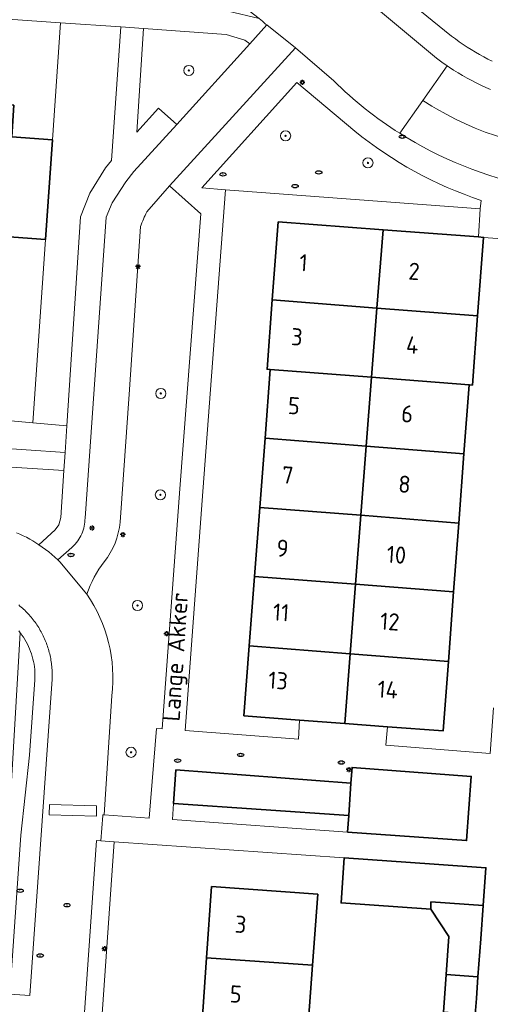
# Model space of a CAD drawing. Header units: metres. Extents: x 152610 to 160096, y 456114 to 462495.
# Tile 804 of 938: x 157903 to 157940, y 461373 to 461451. Entities that reach past the tile are written whole.
import ezdxf
from ezdxf.enums import TextEntityAlignment as Align

# ---------------------------------------------------------------- set-up
doc = ezdxf.new("R2010")
doc.units = ezdxf.units.M
doc.header["$LTSCALE"] = 0.5
doc.layers.get('0').update_dxf_attribs({"linetype": 'CONTINUOUS'})
for name, color, linetype, lineweight in [('B-PV-GR-BEPLANTING_CULTUUR_BODEMBEDEKKER-GV', 251, 'CONTINUOUS', 18), ('B-PV-GR-BEPLANTING_CULTUUR_BOSPLANTSOEN-GV', 251, 'CONTINUOUS', 18), ('B-PV-GR-BEPLANTING_CULTUUR_VASTE PLANTENVAK-GV', 251, 'CONTINUOUS', 18), ('B-PV-GR-BOOM-S', 251, 'CONTINUOUS', 25), ('B-PV-GR-GROENVOORZIENING-GV', 251, 'CONTINUOUS', 18), ('B-PV-GR-HAAG-GV', 251, 'CONTINUOUS', 13), ('B-PV-IE-MEUBILAIR-S', 251, 'CONTINUOUS', 25), ('B-PV-OG-BEBOUWING-GV', 6, 'CONTINUOUS', 35), ('B-PV-OG-BEBOUWING-T18', 1, 'CONTINUOUS', 18), ('B-PV-OG-TERREIN_BEGROEID-GV', 251, 'CONTINUOUS', 18), ('B-PV-OG-TOPOGRAFIE-T18', 1, 'CONTINUOUS', 18), ('B-PV-VH-GESLOTENVERHARDING_ASFALT-GV', 251, 'CONTINUOUS', 18), ('B-PV-VH-ONVERHARD_ZAND-GV', 251, 'CONTINUOUS', 18), ('B-PV-VH-OPENVERHARDING_BETONSTRAATSTEEN-GV', 251, 'CONTINUOUS', 18), ('B-PV-VH-OPENVERHARDING_STRAATBAKSTEEN-GV', 251, 'CONTINUOUS', 18), ('B-PV-VH-OPENVERHARDING_TEGEL-GV', 251, 'CONTINUOUS', 18)]:
    doc.layers.add(name, color=color, linetype=linetype, lineweight=lineweight)
doc.styles.add('NLCS-ISO', font='NLCS-ISO.ttf')
doc.styles.add('NLCS-ISO-M750-T18', font='NLCS-ISO.ttf', dxfattribs={"height": 1.35})

# ---------------------------------------------------------------- blocks, each defined once
blk = doc.blocks.new('SIE-MEUBILAIR_PAAL_LICHTMAST-SO')
for points in [[(-0.62, 0), (-1, 0)], [(-0.71, 0.71), (-0.44, 0.44)], [(0, 1), (0, 0.62)], [(0.44, 0.44), (0.71, 0.71)], [(1, 0), (0.62, 0)], [(-0.71, -0.71), (-0.44, -0.44)], [(0, -0.62), (0, -1)], [(0.44, -0.44), (0.71, -0.71)]]:
    blk.add_lwpolyline(points)
blk.add_circle((0, 0), 0.5)
blk = doc.blocks.new('SIE-MEUBILAIR_PUT_RIOOLPUT-SO')
blk.add_ellipse((0, 0), major_axis=(1.25, 0), ratio=0.54)
at = {"style": 'NLCS-ISO'}
blk.add_text('ri', height=0.75, dxfattribs=at).set_placement((-0.04, 0.07), align=Align.MIDDLE_CENTER)
blk = doc.blocks.new('SIE-MEUBILAIR_PUT_KOLK-SO')
blk.add_ellipse((0, 0), major_axis=(1.25, 0), ratio=0.54)
at = {"style": 'NLCS-ISO'}
blk.add_text('klk', height=0.75, dxfattribs=at).set_placement((0.03, 0), align=Align.MIDDLE_CENTER)
blk = doc.blocks.new('SGR-BOOM_GBKN-SO')
at = {"linetype": 'ByBlock', "lineweight": 18}
h = blk.add_hatch(color=0, dxfattribs=at)
h.dxf.hatch_style = 1
edge = h.paths.add_edge_path()
edge.add_arc((0, 0), 0.25, 0, 360)
at = {"color": 0, "linetype": 'ByBlock', "lineweight": 18}
for radius in [2, 0.25]:
    blk.add_circle((0, 0), radius, dxfattribs=at)
at = {"color": 0, "linetype": 'ByBlock', "lineweight": 18, "style": 'NLCS-ISO'}
blk.add_attdef('SOORT', (2.5, 0), '', height=1.5, dxfattribs=at)

msp = doc.modelspace()

# ---------------------------------------------------------------- linework, layer by layer
at = {"layer": 'B-PV-GR-BEPLANTING_CULTUUR_BODEMBEDEKKER-GV', "flags": 128}
msp.add_lwpolyline([(157902.49, 461374.028), (157903.368, 461386.573), (157904.056, 461392.893), (157904.466, 461398.837), (157904.474, 461399.023), (157904.476, 461399.232), (157904.47, 461399.442), (157904.456, 461399.65), (157904.433, 461399.859), (157904.403, 461400.066), (157904.365, 461400.271), (157904.319, 461400.476), (157904.266, 461400.678), (157904.205, 461400.878), (157904.136, 461401.076), (157904.059, 461401.27), (157903.975, 461401.462), (157903.884, 461401.651), (157903.786, 461401.835), (157903.681, 461402.016), (157903.569, 461402.193), (157903.45, 461402.365), (157903.325, 461402.533), (157903.318, 461402.542), (157901.57, 461373.255)], dxfattribs=at)
at = {"layer": 'B-PV-GR-BEPLANTING_CULTUUR_BOSPLANTSOEN-GV', "flags": 128}
for points in [[(157911.243, 461450.369), (157906.481, 461450.697), (157905.848, 461441.464), (157905.309, 461433.602), (157904.316, 461419.116), (157906.984, 461418.881), (157908.065, 461435.373), (157908.794, 461437.244), (157910.031, 461439.242), (157910.508, 461439.82)], [(157900.695, 461417.198), (157817.109, 461422.943), (157816.968, 461421.068), (157906.76, 461415.356), (157906.858, 461416.791)]]:
    msp.add_lwpolyline(points, close=True, dxfattribs=at)
at = {"layer": 'B-PV-GR-BEPLANTING_CULTUUR_VASTE PLANTENVAK-GV', "flags": 128}
for points in [[(157909.94, 461388.172), (157913.489, 461387.919), (157914.061, 461395.004), (157914.502, 461394.976), (157915.909, 461413.903), (157917.548, 461435.613), (157915.091, 461437.824), (157913.302, 461435.767)], [(157912.801, 461434.608), (157911.925, 461421.761), (157911.195, 461411.279)], [(157910.534, 461397.583), (157909.94, 461388.172)]]:
    msp.add_lwpolyline(points, dxfattribs=at)
at = {"layer": 'B-PV-GR-BEPLANTING_CULTUUR_VASTE PLANTENVAK-GV'}
for points in [[(157913.302, 461435.767, 0.033694), (157912.801, 461434.608)], [(157911.195, 461411.279, -0.142778), (157909.935, 461408.155)], [(157909.935, 461408.155, 0.074933), (157908.572, 461405.607)], [(157908.572, 461405.607, -0.18169), (157910.534, 461397.583)]]:
    msp.add_lwpolyline(points, format="xyb", dxfattribs=at)
at = {"layer": 'B-PV-GR-GROENVOORZIENING-GV', "flags": 128}
for points in [[(157929.691, 461442.147), (157925.124, 461445.98), (157917.644, 461437.655)], [(157917.644, 461437.655), (157919.508, 461437.515), (157939.582, 461436.009), (157939.659, 461436.68)]]:
    msp.add_lwpolyline(points, dxfattribs=at)
at = {"layer": 'B-PV-GR-GROENVOORZIENING-GV'}
msp.add_lwpolyline([(157939.659, 461436.68, -0.09093), (157929.691, 461442.147)], format="xyb", dxfattribs=at)
at = {"layer": 'B-PV-GR-HAAG-GV', "flags": 128}
msp.add_lwpolyline([(157915.406, 461389.088), (157915.316, 461387.802), (157929.131, 461386.825), (157929.224, 461388.123)], close=True, dxfattribs=at)
at = {"layer": 'B-PV-OG-BEBOUWING-GV', "flags": 128}
for points in [[(157902.817, 461444.197), (157897.247, 461444.579), (157896.536, 461434.204), (157902.107, 461433.822), (157905.309, 461433.602), (157905.848, 461441.464), (157902.645, 461441.684)], [(157923.658, 461434.997), (157923.19, 461428.817), (157931.44, 461428.183), (157931.918, 461434.365)], [(157931.918, 461434.365), (157931.44, 461428.183), (157939.381, 461427.573), (157939.848, 461433.758), (157939.456, 461433.788)], [(157931.44, 461428.183), (157923.19, 461428.817), (157922.776, 461423.351), (157923.033, 461423.331), (157931.017, 461422.716)], [(157931.44, 461428.183), (157931.017, 461422.716), (157938.712, 461422.123), (157938.967, 461422.103), (157939.381, 461427.573)], [(157922.621, 461417.913), (157930.597, 461417.288), (157931.017, 461422.716), (157923.033, 461423.331)], [(157930.597, 461417.288), (157938.304, 461416.685), (157938.712, 461422.123), (157931.017, 461422.716)], [(157922.621, 461417.913), (157922.205, 461412.45), (157930.174, 461411.821), (157930.597, 461417.288)], [(157930.597, 461417.288), (157930.174, 461411.821), (157937.893, 461411.212), (157938.304, 461416.685)], [(157922.205, 461412.45), (157921.789, 461406.988), (157929.753, 461406.376), (157930.174, 461411.821)], [(157930.174, 461411.821), (157929.753, 461406.376), (157937.485, 461405.782), (157937.893, 461411.212)], [(157921.789, 461406.988), (157921.373, 461401.521), (157929.329, 461400.896), (157929.753, 461406.376)], [(157929.753, 461406.376), (157929.329, 461400.896), (157937.073, 461400.288), (157937.485, 461405.782)], [(157921.373, 461401.521), (157920.953, 461395.998), (157925.337, 461395.665), (157928.904, 461395.394), (157929.329, 461400.896)], [(157929.329, 461400.896), (157928.904, 461395.394), (157932.265, 461395.139), (157936.661, 461394.805), (157937.073, 461400.288)], [(157915.591, 461391.738), (157915.406, 461389.088), (157929.224, 461388.123), (157929.391, 461390.691)], [(157929.131, 461386.825), (157938.505, 461386.153), (157938.875, 461391.211), (157929.484, 461391.923), (157929.391, 461390.691), (157929.224, 461388.123)], [(157935.94, 461384.3), (157928.86, 461384.79), (157928.61, 461381.23), (157935.69, 461380.74), (157935.69, 461381.302), (157939.811, 461381.012), (157940.03, 461384.01)], [(157926.78, 461381.93), (157918.4, 461382.52), (157918.007, 461376.9), (157926.369, 461376.313)], [(157939.811, 461381.012), (157935.69, 461381.302), (157935.69, 461380.74), (157937.12, 461378.59), (157936.903, 461375.574), (157939.404, 461375.398), (157939.62, 461378.4)], [(157926.369, 461376.313), (157918.007, 461376.9), (157917.629, 461371.512), (157925.976, 461370.926)], [(157939.404, 461375.398), (157936.903, 461375.574), (157936.69, 461372.61), (157939.19, 461372.43), (157939.281, 461373.691)]]:
    msp.add_lwpolyline(points, close=True, dxfattribs=at)
at = {"layer": 'B-PV-OG-TERREIN_BEGROEID-GV', "flags": 128}
for points in [[(157932.322, 461453.728), (157937.33, 461449.648), (157937.631, 461449.42), (157937.936, 461449.198), (157938.246, 461448.983), (157938.56, 461448.775), (157938.879, 461448.573), (157939.202, 461448.378), (157939.529, 461448.19), (157939.86, 461448.009), (157940.195, 461447.835), (157940.533, 461447.668)], [(157903.026, 461410.445), (157903.289, 461410.332), (157903.549, 461410.211), (157903.806, 461410.084), (157904.06, 461409.949), (157904.309, 461409.807), (157904.554, 461409.659), (157904.795, 461409.503), (157906.08, 461410.68), (157906.354, 461411.079), (157906.508, 461411.659), (157906.76, 461415.356), (157816.968, 461421.068)]]:
    msp.add_lwpolyline(points, dxfattribs=at)
msp.add_lwpolyline([(157919.557, 461449.758), (157913.046, 461450.239), (157912.513, 461442.068), (157914.215, 461443.945), (157915.653, 461442.679), (157921.412, 461449.041), (157921.026, 461449.334)], close=True, dxfattribs=at)
at = {"layer": 'B-PV-VH-GESLOTENVERHARDING_ASFALT-GV', "flags": 128}
for points in [[(157913.302, 461435.767), (157915.091, 461437.824), (157925.019, 461448.709), (157922.752, 461450.521), (157921.412, 461449.041), (157915.653, 461442.679)], [(157940.392, 461445.417), (157940.016, 461445.586), (157939.643, 461445.762), (157939.274, 461445.945), (157938.909, 461446.135), (157938.547, 461446.332), (157938.189, 461446.537), (157937.835, 461446.748), (157937.486, 461446.966), (157937.14, 461447.19), (157936.98, 461447.298), (157935.059, 461444.57), (157935.778, 461444.114), (157936.143, 461443.896), (157936.885, 461443.478), (157937.641, 461443.087), (157938.41, 461442.722), (157939.192, 461442.384), (157939.984, 461442.074), (157940.787, 461441.791)], [(158016.576, 461427.222), (158000, 461430.709), (157991.856, 461432.687), (157984.512, 461434.293), (157960.829, 461438.628), (157952.794, 461439.799), (157950.615, 461440.073), (157948.436, 461440.356), (157946.259, 461440.646), (157944.083, 461440.945), (157943.249, 461441.113), (157942.42, 461441.311), (157941.6, 461441.537), (157940.787, 461441.791), (157939.984, 461442.074), (157939.192, 461442.384), (157938.41, 461442.722), (157937.641, 461443.087), (157936.885, 461443.478), (157936.143, 461443.896), (157935.778, 461444.114), (157935.059, 461444.57), (157933.232, 461441.978)], [(157915.653, 461442.679), (157912.282, 461438.954), (157911.633, 461438.135), (157910.573, 461436.494), (157910.099, 461435.365), (157908.427, 461411.589), (157908.422, 461411.43), (157908.409, 461411.272), (157908.387, 461411.115), (157908.358, 461410.959), (157908.321, 461410.805), (157908.277, 461410.652), (157908.224, 461410.502), (157908.165, 461410.355), (157908.098, 461410.212), (157908.023, 461410.071), (157907.942, 461409.935), (157907.854, 461409.803), (157907.76, 461409.675), (157907.659, 461409.553), (157907.552, 461409.435), (157907.439, 461409.324), (157907.394, 461409.282), (157906.284, 461408.297), (157906.444, 461408.137), (157908.572, 461405.607)], [(157911.195, 461411.279), (157911.925, 461421.761), (157912.801, 461434.608)]]:
    msp.add_lwpolyline(points, dxfattribs=at)
at = {"layer": 'B-PV-VH-GESLOTENVERHARDING_ASFALT-GV'}
for points in [[(157933.232, 461441.978, 0.091359), (157943.674, 461437.774)], [(157912.801, 461434.608, -0.033694), (157913.302, 461435.767)], [(157909.935, 461408.155, 0.142778), (157911.195, 461411.279)], [(157908.572, 461405.607, -0.074933), (157909.935, 461408.155)]]:
    msp.add_lwpolyline(points, format="xyb", dxfattribs=at)
at = {"layer": 'B-PV-VH-ONVERHARD_ZAND-GV', "flags": 128}
msp.add_lwpolyline([(157915.406, 461389.088), (157915.316, 461387.802), (157929.131, 461386.825), (157929.224, 461388.123)], close=True, dxfattribs=at)
at = {"layer": 'B-PV-VH-OPENVERHARDING_BETONSTRAATSTEEN-GV', "flags": 128}
for points in [[(157933.232, 461441.978), (157935.059, 461444.57), (157936.98, 461447.298), (157936.55, 461447.598), (157936.128, 461447.908), (157927.284, 461455.322), (157926.427, 461456.236), (157925.654, 461457.222), (157922.979, 461454.599), (157920.524, 461452.191)], [(157920.524, 461452.191), (157921.364, 461451.637), (157922.164, 461451.026), (157922.416, 461450.813), (157922.664, 461450.595), (157922.752, 461450.521), (157925.019, 461448.709), (157928.038, 461446.112)], [(157908.572, 461405.607), (157906.444, 461408.137), (157906.284, 461408.297), (157905.568, 461408.935), (157904.795, 461409.503), (157904.554, 461409.659), (157904.309, 461409.807), (157904.06, 461409.949), (157903.806, 461410.084), (157903.549, 461410.211), (157903.289, 461410.332), (157903.026, 461410.445)], [(157903.199, 461404.743), (157903.296, 461404.663), (157903.392, 461404.581), (157903.486, 461404.497), (157903.578, 461404.412), (157903.67, 461404.326), (157903.759, 461404.237), (157903.847, 461404.148), (157903.933, 461404.056), (157904.018, 461403.963), (157904.101, 461403.869), (157904.183, 461403.773), (157904.262, 461403.676), (157904.34, 461403.577), (157904.416, 461403.477), (157904.491, 461403.376), (157904.564, 461403.273), (157904.635, 461403.169), (157904.704, 461403.064), (157904.771, 461402.958), (157904.836, 461402.85), (157904.899, 461402.742), (157904.961, 461402.632), (157905.02, 461402.521), (157905.078, 461402.41), (157905.133, 461402.297), (157905.187, 461402.183), (157905.238, 461402.069), (157905.288, 461401.953), (157905.336, 461401.837), (157905.381, 461401.719), (157905.424, 461401.601), (157905.466, 461401.483), (157905.505, 461401.363), (157905.542, 461401.243), (157905.577, 461401.122), (157905.61, 461401.001), (157905.64, 461400.879), (157905.669, 461400.756), (157905.695, 461400.633), (157905.719, 461400.51), (157905.741, 461400.386), (157905.761, 461400.262), (157905.779, 461400.137), (157905.794, 461400.013), (157905.808, 461399.888), (157905.819, 461399.762), (157905.828, 461399.637), (157905.834, 461399.512), (157905.839, 461399.386), (157905.841, 461399.26), (157905.841, 461399.134), (157905.839, 461399.009), (157905.834, 461398.883), (157904.086, 461373.916), (157902.49, 461374.028)], [(157903.193, 461402.696), (157903.318, 461402.542), (157903.325, 461402.533), (157903.45, 461402.365), (157903.569, 461402.193), (157903.681, 461402.016), (157903.786, 461401.835), (157903.884, 461401.651), (157903.975, 461401.462), (157904.059, 461401.27), (157904.136, 461401.076), (157904.205, 461400.878), (157904.266, 461400.678), (157904.319, 461400.476), (157904.365, 461400.271), (157904.403, 461400.066), (157904.433, 461399.859), (157904.456, 461399.65), (157904.47, 461399.442), (157904.476, 461399.232), (157904.474, 461399.023), (157904.466, 461398.837), (157904.056, 461392.893), (157903.368, 461386.573), (157902.49, 461374.028), (157904.086, 461373.916), (157905.834, 461398.883), (157905.839, 461399.009), (157905.841, 461399.134), (157905.841, 461399.26), (157905.839, 461399.386), (157905.834, 461399.512), (157905.828, 461399.637), (157905.819, 461399.762), (157905.808, 461399.888), (157905.794, 461400.013), (157905.779, 461400.137), (157905.761, 461400.262), (157905.741, 461400.386), (157905.719, 461400.51), (157905.695, 461400.633), (157905.669, 461400.756), (157905.64, 461400.879), (157905.61, 461401.001), (157905.577, 461401.122), (157905.542, 461401.243), (157905.505, 461401.363), (157905.466, 461401.483), (157905.424, 461401.601), (157905.381, 461401.719), (157905.336, 461401.837), (157905.288, 461401.953), (157905.238, 461402.069), (157905.187, 461402.183), (157905.133, 461402.297), (157905.078, 461402.41), (157905.02, 461402.521), (157904.961, 461402.632), (157904.899, 461402.742), (157904.836, 461402.85), (157904.771, 461402.958), (157904.704, 461403.064), (157904.635, 461403.169), (157904.564, 461403.273), (157904.491, 461403.376), (157904.416, 461403.477), (157904.34, 461403.577), (157904.262, 461403.676), (157904.183, 461403.773), (157904.101, 461403.869), (157904.018, 461403.963), (157903.933, 461404.056), (157903.847, 461404.148), (157903.759, 461404.237), (157903.67, 461404.326), (157903.578, 461404.412), (157903.486, 461404.497), (157903.392, 461404.581), (157903.296, 461404.663), (157903.199, 461404.743)], [(157909.669, 461386.134), (157909.837, 461388.127), (157909.841, 461388.18), (157909.94, 461388.172), (157910.534, 461397.583)], [(157901.386, 461269.169), (157905.349, 461330.308), (157905.393, 461330.938), (157905.797, 461331.826), (157911.367, 461337.436), (157912.45, 461337.358), (157912.944, 461342.32), (157911.972, 461342.385), (157907.042, 461348.205), (157906.717, 461349.248), (157906.827, 461350.358), (157909.333, 461386.158), (157909.669, 461386.134)]]:
    msp.add_lwpolyline(points, dxfattribs=at)
at = {"layer": 'B-PV-VH-OPENVERHARDING_BETONSTRAATSTEEN-GV'}
for points in [[(157928.038, 461446.112, 0.053592), (157933.232, 461441.978)], [(157910.534, 461397.583, 0.18169), (157908.572, 461405.607)]]:
    msp.add_lwpolyline(points, format="xyb", dxfattribs=at)
at = {"layer": 'B-PV-VH-OPENVERHARDING_BETONSTRAATSTEEN-GV', "flags": 128}
for points in [[(157905.612, 461389.008), (157909.341, 461388.894), (157909.316, 461388.079), (157905.587, 461388.192)], [(157909.341, 461388.894), (157905.612, 461389.008), (157905.587, 461388.192), (157909.316, 461388.079)]]:
    msp.add_lwpolyline(points, close=True, dxfattribs=at)
at = {"layer": 'B-PV-VH-OPENVERHARDING_STRAATBAKSTEEN-GV', "flags": 128}
msp.add_lwpolyline([(157900.695, 461417.198), (157906.858, 461416.791), (157906.984, 461418.881), (157904.316, 461419.116), (157902.273, 461419.295)], dxfattribs=at)
at = {"layer": 'B-PV-VH-OPENVERHARDING_TEGEL-GV', "flags": 128}
for points in [[(157927.284, 461455.322), (157936.128, 461447.908), (157936.55, 461447.598), (157936.98, 461447.298), (157937.14, 461447.19), (157937.486, 461446.966), (157937.835, 461446.748), (157938.189, 461446.537), (157938.547, 461446.332), (157938.909, 461446.135), (157939.274, 461445.945), (157939.643, 461445.762), (157940.016, 461445.586), (157940.392, 461445.417)], [(157940.533, 461447.668), (157940.195, 461447.835), (157939.86, 461448.009), (157939.529, 461448.19), (157939.202, 461448.378), (157938.879, 461448.573), (157938.56, 461448.775), (157938.246, 461448.983), (157937.936, 461449.198), (157937.631, 461449.42), (157937.33, 461449.648), (157932.322, 461453.728)], [(157925.019, 461448.709), (157915.091, 461437.824), (157917.548, 461435.613), (157915.909, 461413.903), (157914.502, 461394.976), (157914.061, 461395.004), (157913.489, 461387.919), (157909.94, 461388.172), (157909.841, 461388.18), (157909.837, 461388.127), (157909.669, 461386.134), (157910.73, 461386.06), (157928.86, 461384.79), (157935.94, 461384.3), (157940.03, 461384.01), (157939.811, 461381.012), (157939.62, 461378.4), (157939.404, 461375.398), (157939.281, 461373.691), (157939.19, 461372.43)], [(157928.038, 461446.112), (157925.019, 461448.709)], [(157940.641, 461396.635), (157940.359, 461393.031), (157932.131, 461393.67), (157932.265, 461395.139), (157928.904, 461395.394), (157925.337, 461395.665), (157925.263, 461394.153), (157916.319, 461394.842), (157917.721, 461413.697), (157919.508, 461437.515), (157917.644, 461437.655), (157925.124, 461445.98), (157929.691, 461442.147)], [(157939.659, 461436.68), (157939.582, 461436.009), (157939.456, 461433.788), (157939.848, 461433.758), (157943.457, 461433.495), (157943.223, 461430.281), (157943.259, 461430.273), (157943.06, 461427.472)]]:
    msp.add_lwpolyline(points, dxfattribs=at)
for points in [[(157900.953, 461452.898), (157900.828, 461451.087), (157906.481, 461450.697), (157911.243, 461450.369), (157913.046, 461450.239), (157919.557, 461449.758), (157921.026, 461449.334), (157921.412, 461449.041), (157922.752, 461450.521), (157922.664, 461450.595), (157922.416, 461450.813), (157922.164, 461451.026), (157919.708, 461451.612)], [(157913.046, 461450.239), (157911.243, 461450.369), (157910.508, 461439.82), (157910.031, 461439.242), (157908.794, 461437.244), (157908.065, 461435.373), (157906.984, 461418.881), (157906.858, 461416.791), (157906.76, 461415.356), (157906.508, 461411.659), (157906.354, 461411.079), (157906.08, 461410.68), (157904.795, 461409.503), (157905.568, 461408.935), (157906.284, 461408.297), (157907.394, 461409.282), (157907.439, 461409.324), (157907.552, 461409.435), (157907.659, 461409.553), (157907.76, 461409.675), (157907.854, 461409.803), (157907.942, 461409.935), (157908.023, 461410.071), (157908.098, 461410.212), (157908.165, 461410.355), (157908.224, 461410.502), (157908.277, 461410.652), (157908.321, 461410.805), (157908.358, 461410.959), (157908.387, 461411.115), (157908.409, 461411.272), (157908.422, 461411.43), (157908.427, 461411.589), (157910.099, 461435.365), (157910.573, 461436.494), (157911.633, 461438.135), (157912.282, 461438.954), (157915.653, 461442.679), (157914.215, 461443.945), (157912.513, 461442.068)], [(157929.131, 461386.825), (157915.316, 461387.802), (157915.406, 461389.088), (157915.591, 461391.738), (157929.391, 461390.691), (157929.484, 461391.923), (157938.875, 461391.211), (157938.505, 461386.153)], [(157909.669, 461386.134), (157909.333, 461386.158), (157906.827, 461350.358), (157906.717, 461349.248), (157907.042, 461348.205), (157911.972, 461342.385), (157912.944, 461342.32), (157913.04, 461343.29), (157908.11, 461349.11), (157908.22, 461350.22), (157910.73, 461386.06)]]:
    msp.add_lwpolyline(points, close=True, dxfattribs=at)
at = {"layer": 'B-PV-VH-OPENVERHARDING_TEGEL-GV'}
for points in [[(157933.232, 461441.978, -0.053592), (157928.038, 461446.112)], [(157929.691, 461442.147, 0.09093), (157939.659, 461436.68)], [(157943.674, 461437.774, -0.091359), (157933.232, 461441.978)]]:
    msp.add_lwpolyline(points, format="xyb", dxfattribs=at)

# ---------------------------------------------------------------- block references
at = {"layer": 'B-PV-GR-BOOM-S', "xscale": 0.2, "yscale": 0.2, "zscale": 0.2}
for p in [(157916.606, 461446.936), (157924.238, 461441.769), (157930.734, 461439.635), (157914.397, 461421.44), (157914.363, 461413.434), (157912.567, 461404.702), (157912.053, 461393.115)]:
    msp.add_blockref('SGR-BOOM_GBKN-SO', p, dxfattribs=at)
at = {"layer": 'B-PV-IE-MEUBILAIR-S', "xscale": 0.2, "yscale": 0.2, "zscale": 0.2}
for name, p in [('SIE-MEUBILAIR_PAAL_LICHTMAST-SO', (157925.556, 461445.984)), ('SIE-MEUBILAIR_PUT_KOLK-SO', (157933.44, 461441.699)), ('SIE-MEUBILAIR_PUT_RIOOLPUT-SO', (157926.852, 461438.886)), ('SIE-MEUBILAIR_PUT_RIOOLPUT-SO', (157919.298, 461438.732)), ('SIE-MEUBILAIR_PUT_RIOOLPUT-SO', (157924.986, 461437.803)), ('SIE-MEUBILAIR_PAAL_LICHTMAST-SO', (157912.599, 461431.451)), ('SIE-MEUBILAIR_PAAL_LICHTMAST-SO', (157908.981, 461410.815)), ('SIE-MEUBILAIR_PAAL_LICHTMAST-SO', (157911.406, 461410.297)), ('SIE-MEUBILAIR_PUT_RIOOLPUT-SO', (157907.315, 461408.691)), ('SIE-MEUBILAIR_PAAL_LICHTMAST-SO', (157914.848, 461402.477)), ('SIE-MEUBILAIR_PUT_RIOOLPUT-SO', (157915.726, 461392.456)), ('SIE-MEUBILAIR_PUT_KOLK-SO', (157920.693, 461392.907)), ('SIE-MEUBILAIR_PUT_KOLK-SO', (157928.63, 461392.306)), ('SIE-MEUBILAIR_PAAL_LICHTMAST-SO', (157929.218, 461391.751)), ('SIE-MEUBILAIR_PUT_RIOOLPUT-SO', (157903.31, 461382.191)), ('SIE-MEUBILAIR_PUT_RIOOLPUT-SO', (157906.999, 461381.052)), ('SIE-MEUBILAIR_PAAL_LICHTMAST-SO', (157909.956, 461377.61)), ('SIE-MEUBILAIR_PUT_RIOOLPUT-SO', (157904.891, 461377.073))]:
    msp.add_blockref(name, p, dxfattribs=at)

# ---------------------------------------------------------------- texts
at = {"layer": 'B-PV-OG-BEBOUWING-T18', "style": 'NLCS-ISO-M750-T18'}
for s, p in [('1', (157925.654, 461431.759)), ('2', (157934.372, 461431.077)), ('3', (157925.134, 461425.907)), ('4', (157934.23, 461425.264)), ('5', (157924.898, 461420.469)), ('6', (157933.828, 461419.828)), ('7', (157924.402, 461414.994)), ('8', (157933.615, 461414.275)), ('9', (157924, 461409.221)), ('10', (157932.978, 461408.706)), ('11', (157923.882, 461404.161)), ('12', (157932.457, 461403.432)), ('13', (157923.646, 461398.781)), ('14', (157932.292, 461398.066)), ('3', (157920.697, 461379.536)), ('5', (157920.312, 461374.031))]:
    msp.add_text(s, height=1.35, rotation=356, dxfattribs=at).set_placement(p, align=Align.MIDDLE)
at = {"layer": 'B-PV-OG-TOPOGRAFIE-T18', "style": 'NLCS-ISO-M750-T18'}
msp.add_text('Lange Akker', height=1.35, rotation=86.2, dxfattribs=at).set_placement((157915.747, 461400.64), align=Align.MIDDLE)

doc.saveas('drawing.dxf')
